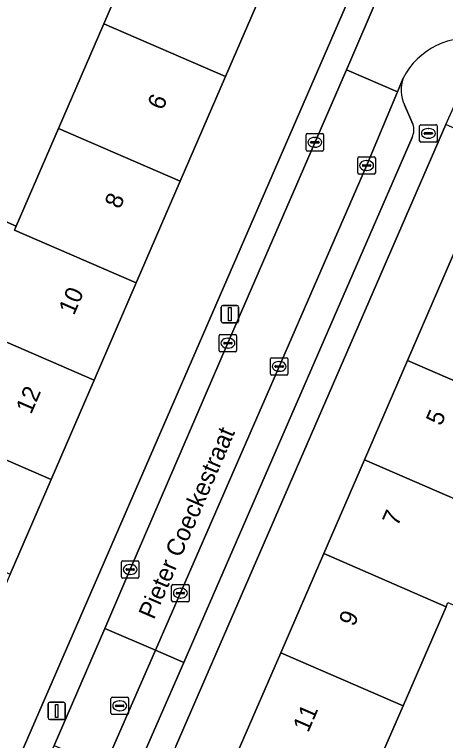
# Model space of a CAD drawing. Extents: x 162803 to 163818, y 381639 to 382475.
# Drawn here: x 163377.28 to 163401.97, y 382000.3 to 382041.86 of the extents above; entities that cross this region are included whole.
import ezdxf

# ---------------------------------------------------------------- set-up
doc = ezdxf.new("R2010")
doc.units = 0
for name, color, linetype in [('IMGEO_Brandkraan', 7, 'Continuous'), ('IMGEO_Erf', 7, 'Continuous'), ('IMGEO_Kolk', 7, 'Continuous'), ('IMGEO_Lichtmast', 7, 'Continuous'), ('IMGEO_Openbare_ruimte_label', 7, 'Continuous'), ('IMGEO_Pand', 7, 'Continuous'), ('IMGEO_Pand_nummerreeks', 7, 'Continuous'), ('IMGEO_Parkeervlak_open', 7, 'Continuous'), ('IMGEO_Rijbaan_lokaal_open', 7, 'Continuous'), ('IMGEO_Rioolput', 7, 'Continuous'), ('IMGEO_Voetpad_open', 7, 'Continuous')]:
    doc.layers.add(name, color=color, linetype=linetype)

msp = doc.modelspace()

# ---------------------------------------------------------------- linework, layer by layer
at = {"layer": 'IMGEO_Brandkraan'}
for p, q in [((163400.489, 382034.63), (163400.489, 382035.482)), ((163400.564, 382035.556), (163401.416, 382035.556)), ((163401.49, 382035.482), (163401.49, 382034.63)), ((163400.748, 382035.05), (163400.748, 382035.062)), ((163401.186, 382035.013), (163400.788, 382035.013)), ((163400.791, 382035.099), (163401.189, 382035.099)), ((163400.977, 382035.336), (163401.002, 382035.336)), ((163401.232, 382035.062), (163401.232, 382035.05)), ((163401.416, 382034.556), (163400.564, 382034.556)), ((163401, 382034.776), (163400.975, 382034.776))]:
    msp.add_line(p, q, dxfattribs=at)
for points in [[(163400.489, 382034.63), (163400.489, 382035.482)], [(163400.564, 382035.556), (163401.416, 382035.556)], [(163401.49, 382035.482), (163401.49, 382034.63)], [(163401.416, 382034.556), (163400.564, 382034.556)]]:
    msp.add_lwpolyline(points, dxfattribs=at)
for centre, radius, start, end in [((163400.566, 382035.48), 0.0765, 91.552, 178.448), ((163400.566, 382035.48), 0.0765, 91.552, 178.448), ((163401.414, 382035.48), 0.0765, 1.552, 88.448), ((163401.414, 382035.48), 0.0765, 1.552, 88.448), ((163400.788, 382035.059), 0.0403, 85.8775, 175.7526), ((163400.785, 382035.049), 0.0366, 178.938, 274.7102), ((163401.189, 382035.056), 0.043, 264.8664, 352.4533), ((163401.193, 382035.061), 0.0386, 1.7309, 96.639), ((163400.566, 382034.632), 0.0765, 181.552, 268.448), ((163400.566, 382034.632), 0.0765, 181.552, 268.448), ((163401.414, 382034.632), 0.0765, 271.552, 358.448), ((163401.414, 382034.632), 0.0765, 271.552, 358.448)]:
    msp.add_arc(centre, radius, start, end, dxfattribs=at)
for centre, major_axis, ratio, start_param, end_param in [((163400.976, 382035.056), (-0.387, 0.002), 0.722429, 4.712389, 7.853982), ((163401.001, 382035.056), (-0.39, 0.002), 0.717154, 1.570796, 4.712389)]:
    msp.add_ellipse(centre, major_axis=major_axis, ratio=ratio, start_param=start_param, end_param=end_param, dxfattribs=at)
at = {"layer": 'IMGEO_Erf'}
for points in [[(163351.667, 381996.748), (163362.222, 381994.469), (163371.684, 381990.354), (163371.886, 381990.814), (163373.577, 381990.143), (163377.857, 382000), (163398.626, 382047.828)], [(163356.314, 382007.368), (163362.145, 382004.841), (163361.538, 382003.438), (163365.285, 382001.815), (163367.61, 382007.181), (163364.884, 382008.361), (163367.333, 382014.019), (163370.06, 382012.838), (163372.411, 382018.264), (163374.87, 382023.942), (163375.025, 382024.3), (163372.627, 382025.339), (163374.988, 382030.792), (163377.387, 382029.753), (163379.804, 382035.333), (163382.405, 382041.336), (163384.738, 382046.722)], [(163391.707, 382043.704), (163389.374, 382038.318), (163386.775, 382032.315), (163384.258, 382026.501), (163381.843, 382020.924), (163379.384, 382015.246), (163377.034, 382009.819), (163374.585, 382004.161), (163372.783, 382000), (163372.261, 381998.794), (163369.629, 381992.715), (163365.032, 381994.681), (163362.638, 381995.705), (163364.116, 381999.116), (163360.367, 382000.74), (163360.826, 382001.797), (163357.352, 382003.303)], [(163375.378, 381965.799), (163377.943, 381971.71), (163380.408, 381977.389), (163382.815, 381982.936), (163385.215, 381988.466), (163387.622, 381994.011), (163390.096, 381999.712), (163390.221, 382000), (163392.53, 382005.32), (163394.995, 382011), (163397.324, 382016.367), (163399.791, 382022.051), (163402.373, 382028.001), (163405.057, 382034.185), (163401.999, 382035.565), (163386.539, 382000), (163372.282, 381967.202), (163371.488, 381965.375)], [(163402.005, 382007.958), (163399.541, 382002.278), (163398.552, 382000), (163397.107, 381996.67), (163400.422, 381995.232), (163397.948, 381989.53), (163394.633, 381990.969), (163392.227, 381985.423), (163389.827, 381979.893), (163389.746, 381979.706), (163392.861, 381978.354), (163390.535, 381972.995), (163387.42, 381974.347), (163384.956, 381968.667), (163382.39, 381962.755)]]:
    msp.add_lwpolyline(points, dxfattribs=at)
at = {"layer": 'IMGEO_Kolk'}
for p, q in [((163393.985, 382034.121), (163393.985, 382034.973)), ((163394.06, 382035.047), (163394.912, 382035.047)), ((163394.986, 382034.973), (163394.986, 382034.121)), ((163394.244, 382034.541), (163394.244, 382034.553)), ((163394.287, 382034.59), (163394.685, 382034.59)), ((163394.473, 382034.827), (163394.498, 382034.827)), ((163394.728, 382034.553), (163394.728, 382034.541)), ((163394.682, 382034.504), (163394.284, 382034.504)), ((163394.496, 382034.267), (163394.471, 382034.267)), ((163394.912, 382034.047), (163394.06, 382034.047)), ((163397.026, 382033.719), (163397.878, 382033.719)), ((163396.951, 382032.793), (163396.951, 382033.645)), ((163397.253, 382033.262), (163397.651, 382033.262)), ((163397.439, 382033.499), (163397.464, 382033.499)), ((163397.952, 382033.645), (163397.952, 382032.793)), ((163397.21, 382033.213), (163397.21, 382033.225)), ((163397.648, 382033.176), (163397.25, 382033.176)), ((163397.462, 382032.939), (163397.437, 382032.939)), ((163397.694, 382033.225), (163397.694, 382033.213)), ((163397.878, 382032.719), (163397.026, 382032.719)), ((163389.006, 382022.62), (163389.006, 382023.472)), ((163389.081, 382023.546), (163389.933, 382023.546)), ((163389.494, 382023.326), (163389.519, 382023.326)), ((163390.007, 382023.472), (163390.007, 382022.62)), ((163389.265, 382023.04), (163389.265, 382023.052)), ((163389.703, 382023.003), (163389.305, 382023.003)), ((163389.308, 382023.089), (163389.706, 382023.089)), ((163389.749, 382023.052), (163389.749, 382023.04)), ((163389.933, 382022.546), (163389.081, 382022.546)), ((163389.517, 382022.766), (163389.492, 382022.766)), ((163391.945, 382021.288), (163391.945, 382022.14)), ((163392.02, 382022.214), (163392.872, 382022.214)), ((163392.946, 382022.14), (163392.946, 382021.288)), ((163392.204, 382021.708), (163392.204, 382021.72)), ((163392.642, 382021.671), (163392.244, 382021.671)), ((163392.247, 382021.757), (163392.645, 382021.757)), ((163392.433, 382021.994), (163392.458, 382021.994)), ((163392.688, 382021.72), (163392.688, 382021.708)), ((163392.872, 382021.214), (163392.02, 382021.214)), ((163392.456, 382021.434), (163392.431, 382021.434)), ((163383.408, 382009.661), (163383.408, 382010.513)), ((163383.483, 382010.587), (163384.335, 382010.587)), ((163384.409, 382010.513), (163384.409, 382009.661)), ((163383.667, 382010.081), (163383.667, 382010.093)), ((163384.105, 382010.044), (163383.707, 382010.044)), ((163383.71, 382010.13), (163384.108, 382010.13)), ((163383.896, 382010.367), (163383.921, 382010.367)), ((163384.151, 382010.093), (163384.151, 382010.081)), ((163384.335, 382009.587), (163383.483, 382009.587)), ((163383.919, 382009.807), (163383.894, 382009.807)), ((163386.284, 382008.308), (163386.284, 382009.16)), ((163386.359, 382009.234), (163387.211, 382009.234)), ((163387.285, 382009.16), (163387.285, 382008.308)), ((163386.543, 382008.728), (163386.543, 382008.74)), ((163386.586, 382008.777), (163386.984, 382008.777)), ((163386.772, 382009.014), (163386.797, 382009.014)), ((163387.027, 382008.74), (163387.027, 382008.728)), ((163386.981, 382008.691), (163386.583, 382008.691)), ((163386.795, 382008.454), (163386.77, 382008.454)), ((163387.211, 382008.234), (163386.359, 382008.234))]:
    msp.add_line(p, q, dxfattribs=at)
for points in [[(163393.985, 382034.121), (163393.985, 382034.973)], [(163394.06, 382035.047), (163394.912, 382035.047)], [(163394.986, 382034.973), (163394.986, 382034.121)], [(163394.912, 382034.047), (163394.06, 382034.047)], [(163397.026, 382033.719), (163397.878, 382033.719)], [(163396.951, 382032.793), (163396.951, 382033.645)], [(163397.952, 382033.645), (163397.952, 382032.793)], [(163397.878, 382032.719), (163397.026, 382032.719)], [(163389.006, 382022.62), (163389.006, 382023.472)], [(163389.081, 382023.546), (163389.933, 382023.546)], [(163390.007, 382023.472), (163390.007, 382022.62)], [(163389.933, 382022.546), (163389.081, 382022.546)], [(163391.945, 382021.288), (163391.945, 382022.14)], [(163392.02, 382022.214), (163392.872, 382022.214)], [(163392.946, 382022.14), (163392.946, 382021.288)], [(163392.872, 382021.214), (163392.02, 382021.214)], [(163383.408, 382009.661), (163383.408, 382010.513)], [(163383.483, 382010.587), (163384.335, 382010.587)], [(163384.409, 382010.513), (163384.409, 382009.661)], [(163384.335, 382009.587), (163383.483, 382009.587)], [(163386.284, 382008.308), (163386.284, 382009.16)], [(163386.359, 382009.234), (163387.211, 382009.234)], [(163387.285, 382009.16), (163387.285, 382008.308)], [(163387.211, 382008.234), (163386.359, 382008.234)]]:
    msp.add_lwpolyline(points, dxfattribs=at)
for centre, radius, start, end in [((163394.062, 382034.971), 0.0765, 91.552, 178.448), ((163394.062, 382034.971), 0.0765, 91.552, 178.448), ((163394.91, 382034.971), 0.0765, 1.552, 88.448), ((163394.91, 382034.971), 0.0765, 1.552, 88.448), ((163394.284, 382034.55), 0.0403, 85.8775, 175.7526), ((163394.281, 382034.54), 0.0366, 178.938, 274.7102), ((163394.685, 382034.547), 0.043, 264.8664, 352.4533), ((163394.689, 382034.552), 0.0386, 1.7309, 96.639), ((163394.062, 382034.123), 0.0765, 181.552, 268.448), ((163394.062, 382034.123), 0.0765, 181.552, 268.448), ((163394.91, 382034.123), 0.0765, 271.552, 358.448), ((163394.91, 382034.123), 0.0765, 271.552, 358.448), ((163397.028, 382033.643), 0.0765, 91.552, 178.448), ((163397.028, 382033.643), 0.0765, 91.552, 178.448), ((163397.876, 382033.643), 0.0765, 1.552, 88.448), ((163397.876, 382033.643), 0.0765, 1.552, 88.448), ((163397.25, 382033.222), 0.0403, 85.8775, 175.7526), ((163397.655, 382033.224), 0.0386, 1.7309, 96.639), ((163397.247, 382033.212), 0.0366, 178.938, 274.7102), ((163397.651, 382033.219), 0.043, 264.8664, 352.4533), ((163397.028, 382032.795), 0.0765, 181.552, 268.448), ((163397.028, 382032.795), 0.0765, 181.552, 268.448), ((163397.876, 382032.795), 0.0765, 271.552, 358.448), ((163397.876, 382032.795), 0.0765, 271.552, 358.448), ((163389.083, 382023.47), 0.0765, 91.552, 178.448), ((163389.083, 382023.47), 0.0765, 91.552, 178.448), ((163389.931, 382023.47), 0.0765, 1.552, 88.448), ((163389.931, 382023.47), 0.0765, 1.552, 88.448), ((163389.305, 382023.049), 0.0403, 85.8775, 175.7526), ((163389.302, 382023.039), 0.0366, 178.938, 274.7102), ((163389.706, 382023.046), 0.043, 264.8664, 352.4533), ((163389.71, 382023.051), 0.0386, 1.7309, 96.639), ((163389.083, 382022.622), 0.0765, 181.552, 268.448), ((163389.083, 382022.622), 0.0765, 181.552, 268.448), ((163389.931, 382022.622), 0.0765, 271.552, 358.448), ((163389.931, 382022.622), 0.0765, 271.552, 358.448), ((163392.022, 382022.138), 0.0765, 91.552, 178.448), ((163392.022, 382022.138), 0.0765, 91.552, 178.448), ((163392.87, 382022.138), 0.0765, 1.552, 88.448), ((163392.87, 382022.138), 0.0765, 1.552, 88.448), ((163392.244, 382021.717), 0.0403, 85.8775, 175.7526), ((163392.241, 382021.707), 0.0366, 178.938, 274.7102), ((163392.645, 382021.714), 0.043, 264.8664, 352.4533), ((163392.649, 382021.719), 0.0386, 1.7309, 96.639), ((163392.022, 382021.29), 0.0765, 181.552, 268.448), ((163392.022, 382021.29), 0.0765, 181.552, 268.448), ((163392.87, 382021.29), 0.0765, 271.552, 358.448), ((163392.87, 382021.29), 0.0765, 271.552, 358.448), ((163383.485, 382010.511), 0.0765, 91.552, 178.448), ((163383.485, 382010.511), 0.0765, 91.552, 178.448), ((163384.333, 382010.511), 0.0765, 1.552, 88.448), ((163384.333, 382010.511), 0.0765, 1.552, 88.448), ((163383.707, 382010.09), 0.0403, 85.8775, 175.7526), ((163383.704, 382010.08), 0.0366, 178.938, 274.7102), ((163384.108, 382010.087), 0.043, 264.8664, 352.4533), ((163384.112, 382010.092), 0.0386, 1.7309, 96.639), ((163383.485, 382009.663), 0.0765, 181.552, 268.448), ((163383.485, 382009.663), 0.0765, 181.552, 268.448), ((163384.333, 382009.663), 0.0765, 271.552, 358.448), ((163384.333, 382009.663), 0.0765, 271.552, 358.448), ((163386.361, 382009.158), 0.0765, 91.552, 178.448), ((163386.361, 382009.158), 0.0765, 91.552, 178.448), ((163387.209, 382009.158), 0.0765, 1.552, 88.448), ((163387.209, 382009.158), 0.0765, 1.552, 88.448), ((163386.583, 382008.737), 0.0403, 85.8775, 175.7526), ((163386.988, 382008.739), 0.0386, 1.7309, 96.639), ((163386.58, 382008.727), 0.0366, 178.938, 274.7102), ((163386.984, 382008.734), 0.043, 264.8664, 352.4533), ((163386.361, 382008.31), 0.0765, 181.552, 268.448), ((163386.361, 382008.31), 0.0765, 181.552, 268.448), ((163387.209, 382008.31), 0.0765, 271.552, 358.448), ((163387.209, 382008.31), 0.0765, 271.552, 358.448)]:
    msp.add_arc(centre, radius, start, end, dxfattribs=at)
for centre, major_axis, ratio, start_param, end_param in [((163394.472, 382034.547), (-0.387, 0.002), 0.722429, 4.712389, 7.853982), ((163394.497, 382034.547), (-0.39, 0.002), 0.717154, 1.570796, 4.712389), ((163397.438, 382033.219), (-0.387, 0.002), 0.722429, 4.712389, 7.853982), ((163397.463, 382033.219), (-0.39, 0.002), 0.717154, 1.570796, 4.712389), ((163389.493, 382023.046), (-0.387, 0.002), 0.722429, 4.712389, 7.853982), ((163389.518, 382023.046), (-0.39, 0.002), 0.717154, 1.570796, 4.712389), ((163392.432, 382021.714), (-0.387, 0.002), 0.722429, 4.712389, 7.853982), ((163392.457, 382021.714), (-0.39, 0.002), 0.717154, 1.570796, 4.712389), ((163383.895, 382010.087), (-0.387, 0.002), 0.722429, 4.712389, 7.853982), ((163383.92, 382010.087), (-0.39, 0.002), 0.717154, 1.570796, 4.712389), ((163386.771, 382008.734), (-0.387, 0.002), 0.722429, 4.712389, 7.853982), ((163386.796, 382008.734), (-0.39, 0.002), 0.717154, 1.570796, 4.712389)]:
    msp.add_ellipse(centre, major_axis=major_axis, ratio=ratio, start_param=start_param, end_param=end_param, dxfattribs=at)
at = {"layer": 'IMGEO_Lichtmast'}
for p, q in [((163389.126, 382024.308), (163389.126, 382025.108)), ((163389.126, 382025.108), (163389.126, 382024.308)), ((163389.226, 382025.208), (163390.016, 382025.208)), ((163390.016, 382025.208), (163389.226, 382025.208)), ((163390.116, 382025.108), (163390.116, 382024.308)), ((163390.116, 382024.308), (163390.116, 382025.108)), ((163390.016, 382024.208), (163389.226, 382024.208)), ((163389.226, 382024.208), (163390.016, 382024.208)), ((163379.204, 382001.59), (163379.204, 382002.39)), ((163379.204, 382002.39), (163379.204, 382001.59)), ((163379.304, 382002.49), (163380.094, 382002.49)), ((163380.094, 382002.49), (163379.304, 382002.49)), ((163380.194, 382002.39), (163380.194, 382001.59)), ((163380.194, 382001.59), (163380.194, 382002.39)), ((163380.094, 382001.49), (163379.304, 382001.49)), ((163379.304, 382001.49), (163380.094, 382001.49))]:
    msp.add_line(p, q, dxfattribs=at)
for points in [[(163389.546, 382025.083), (163389.696, 382025.083), (163389.696, 382024.333), (163389.546, 382024.333), (163389.546, 382025.083)], [(163379.624, 382002.365), (163379.774, 382002.365), (163379.774, 382001.615), (163379.624, 382001.615), (163379.624, 382002.365)]]:
    msp.add_lwpolyline(points, dxfattribs=at)
for centre, start, end in [((163389.226, 382025.108), 90, 180), ((163389.226, 382025.108), 90, 180), ((163390.016, 382025.108), 0, 90), ((163390.016, 382025.108), 360, 90), ((163389.226, 382024.308), 180, 270), ((163389.226, 382024.308), 180, 270), ((163390.016, 382024.308), 270, 0), ((163390.016, 382024.308), 270, 0), ((163379.304, 382002.39), 90, 180), ((163379.304, 382002.39), 90, 180), ((163380.094, 382002.39), 0, 90), ((163380.094, 382002.39), 360, 90), ((163379.304, 382001.59), 180, 270), ((163379.304, 382001.59), 180, 270), ((163380.094, 382001.59), 270, 0), ((163380.094, 382001.59), 270, 0)]:
    msp.add_arc(centre, 0.1, start, end, dxfattribs=at)
at = {"layer": 'IMGEO_Pand'}
for points in [[(163389.374, 382038.318), (163391.707, 382043.704), (163384.738, 382046.722), (163382.405, 382041.336)], [(163379.804, 382035.333), (163386.775, 382032.315), (163389.374, 382038.318), (163382.405, 382041.336)], [(163386.775, 382032.315), (163379.804, 382035.333), (163377.387, 382029.753), (163377.286, 382029.52), (163384.258, 382026.501)], [(163384.258, 382026.501), (163377.286, 382029.52), (163377.387, 382029.753), (163374.988, 382030.792), (163372.627, 382025.339), (163375.025, 382024.3), (163374.87, 382023.942), (163381.843, 382020.924)], [(163409.383, 382024.96), (163402.373, 382028.001), (163399.791, 382022.051), (163406.801, 382019.009), (163407.044, 382019.57)], [(163381.843, 382020.924), (163374.87, 382023.942), (163372.411, 382018.264), (163379.384, 382015.246)], [(163407.044, 382019.57), (163406.801, 382019.009), (163399.791, 382022.051), (163397.324, 382016.367), (163404.334, 382013.325), (163404.541, 382013.801), (163407.399, 382012.561), (163408.669, 382012.01), (163408.696, 382012.072), (163409.353, 382013.587), (163411.172, 382017.779)], [(163379.384, 382015.246), (163372.411, 382018.264), (163370.06, 382012.838), (163377.034, 382009.819)], [(163407.399, 382012.561), (163404.541, 382013.801), (163404.334, 382013.325), (163397.324, 382016.367), (163394.995, 382011), (163402.005, 382007.958), (163402.107, 382008.193), (163404.966, 382006.953)], [(163399.541, 382002.278), (163402.005, 382007.958), (163394.995, 382011), (163392.53, 382005.32)], [(163390.096, 381999.712), (163397.107, 381996.67), (163398.552, 382000), (163399.541, 382002.278), (163392.53, 382005.32), (163390.221, 382000)]]:
    msp.add_lwpolyline(points, close=True, dxfattribs=at)
at = {"layer": 'IMGEO_Parkeervlak_open'}
for points in [[(163399.546, 382038.215), (163399.219, 382037.435), (163397.438, 382033.19), (163392.399, 382021.608), (163385.357, 382005.461), (163386.976, 382004.761), (163400.053, 382034.818)], [(163400.103, 382035.594), (163399.615, 382036.689)]]:
    msp.add_lwpolyline(points, dxfattribs=at)
msp.add_lwpolyline([(163382.438, 381998.769), (163384.064, 381998.066), (163384.905, 382000), (163386.976, 382004.761), (163385.357, 382005.461), (163382.975, 382000)], close=True, dxfattribs=at)
for centre, radius, start, end in [((163401.508, 382037.539), 2.075, 160.9934, 204.1844), ((163399.201, 382035.263), 0.961, 332.4519, 20.1748)]:
    msp.add_arc(centre, radius, start, end, dxfattribs=at)
at = {"layer": 'IMGEO_Rijbaan_lokaal_open'}
msp.add_lwpolyline([(163407.605, 382064.998), (163403.46, 382055.36), (163402.476, 382053.071), (163396.542, 382039.272), (163396.293, 382038.699), (163399.219, 382037.435), (163399.546, 382038.215)], dxfattribs=at)
for points in [[(163396.293, 382038.699), (163394.458, 382034.481), (163389.474, 382022.968), (163383.893, 382010.048), (163382.456, 382006.714), (163385.357, 382005.461), (163392.399, 382021.608), (163397.438, 382033.19), (163399.219, 382037.435)], [(163382.438, 381998.769), (163382.975, 382000), (163385.357, 382005.461), (163382.456, 382006.714), (163379.563, 382000)]]:
    msp.add_lwpolyline(points, close=True, dxfattribs=at)
msp.add_arc((163403.291, 382036.298), 4.207, 78.7421, 152.8926, dxfattribs=at)
at = {"layer": 'IMGEO_Rioolput'}
for p, q in [((163382.811, 382001.857), (163382.811, 382002.709)), ((163382.886, 382002.783), (163383.738, 382002.783)), ((163383.299, 382002.563), (163383.324, 382002.563)), ((163383.812, 382002.709), (163383.812, 382001.857)), ((163383.07, 382002.277), (163383.07, 382002.289)), ((163383.508, 382002.24), (163383.11, 382002.24)), ((163383.113, 382002.326), (163383.511, 382002.326)), ((163383.554, 382002.289), (163383.554, 382002.277)), ((163383.738, 382001.783), (163382.886, 382001.783)), ((163383.322, 382002.003), (163383.297, 382002.003))]:
    msp.add_line(p, q, dxfattribs=at)
for points in [[(163382.811, 382001.857), (163382.811, 382002.709)], [(163382.886, 382002.783), (163383.738, 382002.783)], [(163383.812, 382002.709), (163383.812, 382001.857)], [(163383.738, 382001.783), (163382.886, 382001.783)]]:
    msp.add_lwpolyline(points, dxfattribs=at)
for centre, radius, start, end in [((163382.888, 382002.707), 0.0765, 91.552, 178.448), ((163382.888, 382002.707), 0.0765, 91.552, 178.448), ((163383.736, 382002.707), 0.0765, 1.552, 88.448), ((163383.736, 382002.707), 0.0765, 1.552, 88.448), ((163383.11, 382002.286), 0.0403, 85.8775, 175.7526), ((163383.107, 382002.276), 0.0366, 178.938, 274.7102), ((163383.511, 382002.283), 0.043, 264.8664, 352.4533), ((163383.515, 382002.288), 0.0386, 1.7309, 96.639), ((163382.888, 382001.859), 0.0765, 181.552, 268.448), ((163382.888, 382001.859), 0.0765, 181.552, 268.448), ((163383.736, 382001.859), 0.0765, 271.552, 358.448), ((163383.736, 382001.859), 0.0765, 271.552, 358.448)]:
    msp.add_arc(centre, radius, start, end, dxfattribs=at)
for centre, major_axis, ratio, start_param, end_param in [((163383.298, 382002.283), (-0.387, 0.002), 0.722429, 4.712389, 7.853982), ((163383.323, 382002.283), (-0.39, 0.002), 0.717154, 1.570796, 4.712389)]:
    msp.add_ellipse(centre, major_axis=major_axis, ratio=ratio, start_param=start_param, end_param=end_param, dxfattribs=at)
at = {"layer": 'IMGEO_Voetpad_open'}
for points in [[(163389.474, 382022.968), (163394.458, 382034.481), (163396.293, 382038.699), (163396.542, 382039.272), (163402.476, 382053.071), (163401.138, 382053.608), (163399.406, 382049.623), (163398.626, 382047.828), (163377.857, 382000), (163373.577, 381990.143), (163371.886, 381990.814), (163371.684, 381990.354), (163371.268, 381989.41), (163363.303, 381971.308), (163363.141, 381970.942), (163362.423, 381969.31), (163365.489, 381967.833), (163365.662, 381968.239), (163365.757, 381968.448)], [(163386.539, 382000), (163401.999, 382035.565), (163402.515, 382036.752), (163404.112, 382040.424)], [(163399.615, 382036.689), (163400.103, 382035.594)], [(163400.053, 382034.818), (163386.976, 382004.761), (163384.905, 382000), (163384.064, 381998.066), (163371.555, 381969.313)], [(163374.42, 381988.199), (163377.759, 381995.813), (163379.563, 382000), (163382.456, 382006.714), (163383.893, 382010.048), (163389.474, 382022.968)]]:
    msp.add_lwpolyline(points, dxfattribs=at)
for centre, radius, start, end in [((163403.291, 382036.298), 4.207, 78.7421, 152.8926), ((163401.508, 382037.539), 2.075, 160.9934, 204.1844), ((163399.201, 382035.263), 0.961, 332.4519, 20.1748)]:
    msp.add_arc(centre, radius, start, end, dxfattribs=at)

# ---------------------------------------------------------------- texts
at = {"layer": 'IMGEO_Openbare_ruimte_label'}
msp.add_text('Pieter Coeckestraat', height=1, rotation=66.6134, dxfattribs=at).set_placement((163385.266, 382007.174))
at = {"layer": 'IMGEO_Pand_nummerreeks'}
for s, rotation, p in [('6', 66.5878, (163385.771, 382036.338)), ('8', 66.5892, (163383.32, 382030.679)), ('10', 66.5892, (163380.687, 382024.597)), ('12', 66.5878, (163378.233, 382018.93)), ('5', 66.5376, (163401.723, 382018.263)), ('7', 66.5376, (163399.229, 382012.517)), ('9', 66.5395, (163396.736, 382006.772)), ('11', 66.5395, (163394.104, 382000.71))]:
    msp.add_text(s, height=1, rotation=rotation, dxfattribs=at).set_placement(p)

doc.saveas('drawing.dxf')
